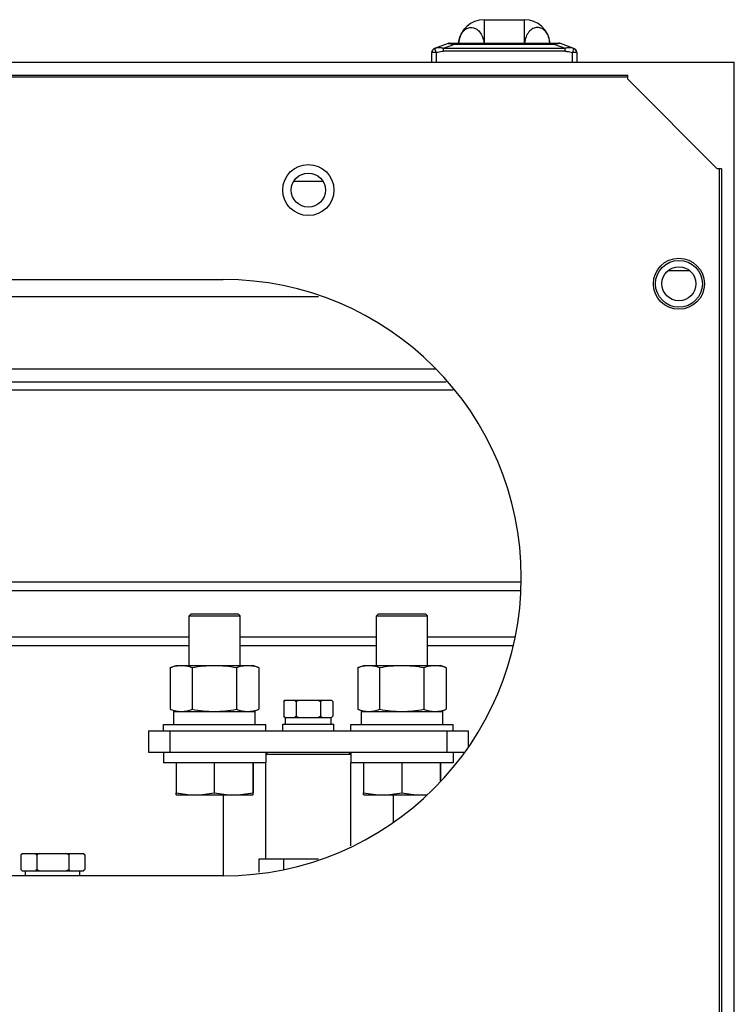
# Model space of a CAD drawing. Header units: millimetres. Extents: x 1117 to 38156, y -1945 to 7303.
# Tile 736 of 831: x 29368 to 29536, y 2608 to 2840. Entities that reach past the tile are written whole.
import ezdxf

# ---------------------------------------------------------------- set-up
doc = ezdxf.new("R2010")
doc.units = ezdxf.units.MM

msp = doc.modelspace()

# ---------------------------------------------------------------- linework, layer by layer
at = {"color": 7, "linetype": 'Continuous'}
for p, q in [((29477.445, 2839.525), (29486.945, 2839.525)), ((29477.445, 2839.525), (29477.445, 2834.025)), ((29486.945, 2834.025), (29486.945, 2839.525)), ((29469.025, 2833.961), (29465.844, 2832.768)), ((29466.195, 2831.813), (29465.908, 2832.755)), ((29467.901, 2832.817), (29470.339, 2833.732)), ((29467.901, 2832.817), (29496.489, 2832.817)), ((29467.901, 2832.11), (29467.901, 2832.817)), ((29496.489, 2832.11), (29467.901, 2832.11)), ((29469.376, 2834.025), (29495.014, 2834.025)), ((29470.339, 2834.025), (29470.339, 2833.732)), ((29494.051, 2833.732), (29470.339, 2833.732)), ((29494.051, 2833.732), (29494.051, 2834.025)), ((29494.051, 2833.732), (29496.489, 2832.817)), ((29498.546, 2832.768), (29495.365, 2833.961)), ((29496.489, 2832.11), (29496.489, 2832.817)), ((29498.482, 2832.755), (29498.195, 2831.813)), ((28736.195, 2829.525), (29536.195, 2829.525)), ((29466.195, 2831.813), (29465.195, 2831.813)), ((29465.195, 2829.525), (29465.195, 2831.813)), ((29466.195, 2831.813), (29466.195, 2829.525)), ((29499.195, 2831.813), (29498.195, 2831.813)), ((29498.195, 2829.525), (29498.195, 2831.813)), ((29499.195, 2831.813), (29499.195, 2829.525)), ((29536.195, 2359.525), (29536.195, 2829.525)), ((28761.195, 2826.525), (29511.195, 2826.525)), ((29511.195, 2826.025), (28761.195, 2826.025)), ((29511.195, 2825.525), (29511.195, 2826.525)), ((29511.195, 2825.525), (29532.195, 2804.525)), ((29533.195, 2804.525), (29532.195, 2804.525)), ((29532.695, 2384.525), (29532.695, 2804.525)), ((29533.195, 2804.525), (29533.195, 2384.525)), ((29439.573, 2801.525), (29432.812, 2801.525)), ((29525.798, 2780.525), (29520.622, 2780.525)), ((28856.195, 2778.525), (29416.195, 2778.525)), ((28833.786, 2774.525), (29438.604, 2774.525)), ((29273.294, 2757.525), (29466.101, 2757.525)), ((29273.586, 2754.525), (29468.563, 2754.525)), ((29470.204, 2752.525), (29273.586, 2752.525)), ((28786.293, 2707.525), (29486.097, 2707.525)), ((28786.49, 2705.525), (29485.9, 2705.525)), ((29408.695, 2700.025), (29408.195, 2699.525)), ((29408.195, 2699.525), (29420.195, 2699.525)), ((29408.195, 2687.925), (29408.195, 2699.525)), ((29408.695, 2700.025), (29419.695, 2700.025)), ((29419.695, 2700.025), (29420.195, 2699.525)), ((29420.195, 2687.925), (29420.195, 2699.525)), ((29452.695, 2700.025), (29452.195, 2699.525)), ((29452.195, 2699.525), (29464.195, 2699.525)), ((29452.195, 2687.925), (29452.195, 2699.525)), ((29452.695, 2700.025), (29463.695, 2700.025)), ((29463.695, 2700.025), (29464.195, 2699.525)), ((29464.195, 2687.925), (29464.195, 2699.525)), ((29408.195, 2694.525), (29344.195, 2694.525)), ((29452.195, 2694.525), (29420.195, 2694.525)), ((29484.746, 2694.525), (29464.195, 2694.525)), ((29408.195, 2692.525), (29344.195, 2692.525)), ((29452.195, 2692.525), (29420.195, 2692.525)), ((29484.139, 2692.525), (29464.195, 2692.525)), ((29403.803, 2687.418), (29405.195, 2687.925)), ((29403.803, 2687.418), (29403.803, 2677.631)), ((29405.195, 2687.925), (29423.195, 2687.925)), ((29408.936, 2687.418), (29408.936, 2677.631)), ((29419.328, 2687.418), (29419.328, 2677.631)), ((29424.516, 2687.444), (29423.195, 2687.925)), ((29424.587, 2687.418), (29424.587, 2677.631)), ((29447.803, 2687.418), (29449.195, 2687.925)), ((29447.803, 2687.418), (29447.803, 2677.631)), ((29449.195, 2687.925), (29467.195, 2687.925)), ((29452.94, 2687.418), (29452.94, 2677.631)), ((29463.332, 2687.418), (29463.332, 2677.631)), ((29468.516, 2687.444), (29467.195, 2687.925)), ((29468.587, 2687.418), (29468.587, 2677.631)), ((29430.421, 2679.425), (29430.721, 2679.725)), ((29430.421, 2679.425), (29430.421, 2676.025)), ((29430.721, 2679.725), (29441.668, 2679.725)), ((29433.308, 2679.425), (29433.308, 2676.025)), ((29439.082, 2679.425), (29439.082, 2676.025)), ((29441.968, 2679.425), (29441.668, 2679.725)), ((29441.968, 2679.425), (29441.968, 2676.025)), ((29403.803, 2677.631), (29405.195, 2677.125)), ((29404.645, 2677.125), (29423.745, 2677.125)), ((29404.645, 2674.025), (29404.645, 2677.125)), ((29423.195, 2677.125), (29424.516, 2677.605)), ((29423.745, 2674.025), (29423.745, 2677.125)), ((29447.803, 2677.631), (29449.195, 2677.125)), ((29448.645, 2677.125), (29467.745, 2677.125)), ((29448.645, 2674.025), (29448.645, 2677.125)), ((29467.195, 2677.125), (29468.516, 2677.605)), ((29467.745, 2674.025), (29467.745, 2677.125)), ((29430.721, 2675.725), (29430.421, 2676.025)), ((29430.721, 2675.725), (29441.668, 2675.725)), ((29430.84, 2674.125), (29430.84, 2675.725)), ((29441.55, 2674.125), (29441.55, 2675.725)), ((29441.668, 2675.725), (29441.968, 2676.025)), ((29398.695, 2672.525), (29473.695, 2672.525)), ((29398.695, 2672.525), (29398.695, 2667.525)), ((29402.195, 2674.025), (29426.195, 2674.025)), ((29402.195, 2672.525), (29402.195, 2674.025)), ((29403.695, 2672.525), (29403.695, 2667.525)), ((29426.195, 2672.525), (29426.195, 2674.025)), ((29430.195, 2674.125), (29442.195, 2674.125)), ((29430.195, 2672.525), (29430.195, 2674.125)), ((29442.195, 2672.525), (29442.195, 2674.125)), ((29446.195, 2674.025), (29470.195, 2674.025)), ((29446.195, 2672.525), (29446.195, 2674.025)), ((29468.695, 2672.525), (29468.695, 2667.525)), ((29470.195, 2672.525), (29470.195, 2674.025)), ((29473.695, 2672.525), (29473.695, 2668.778)), ((29398.695, 2667.525), (29472.666, 2667.525)), ((29402.195, 2667.525), (29402.195, 2665.025)), ((29426.195, 2667.025), (29426.695, 2667.525)), ((29426.195, 2667.525), (29426.195, 2665.025)), ((29446.195, 2667.025), (29426.195, 2667.025)), ((29446.195, 2667.025), (29445.695, 2667.525)), ((29446.195, 2667.525), (29446.195, 2665.025)), ((29470.195, 2667.525), (29470.195, 2665.025)), ((29426.195, 2665.025), (29402.195, 2665.025)), ((29405.159, 2665.025), (29405.159, 2658.031)), ((29414.123, 2665.025), (29414.123, 2658.031)), ((29423.159, 2665.025), (29423.159, 2658.031)), ((29423.231, 2665.025), (29423.231, 2658.031)), ((29426.195, 2642.525), (29426.195, 2665.025)), ((29470.195, 2665.025), (29446.195, 2665.025)), ((29446.195, 2645.57), (29446.195, 2665.025)), ((29449.161, 2665.025), (29449.161, 2658.031)), ((29458.127, 2665.025), (29458.127, 2658.031)), ((29467.161, 2665.025), (29467.161, 2660.816)), ((29467.229, 2665.025), (29467.229, 2660.899)), ((29405.195, 2657.525), (29423.195, 2657.525)), ((29416.195, 2657.525), (29416.195, 2638.525)), ((29449.195, 2657.525), (29463.862, 2657.525)), ((29456.195, 2651.233), (29456.195, 2657.525)), ((29368.689, 2643.425), (29368.989, 2643.725)), ((29368.689, 2643.425), (29368.689, 2640.025)), ((29368.989, 2643.725), (29383.401, 2643.725)), ((29368.999, 2643.714), (29369.011, 2643.725)), ((29368.999, 2643.714), (29369.011, 2643.725)), ((29372.442, 2643.425), (29372.442, 2640.025)), ((29379.948, 2643.425), (29379.948, 2640.025)), ((29383.701, 2643.425), (29383.401, 2643.725)), ((29383.701, 2643.425), (29383.701, 2640.025)), ((29424.648, 2642.525), (29438.604, 2642.525)), ((29424.648, 2639.357), (29424.648, 2642.525)), ((29430.421, 2640.043), (29430.421, 2642.525)), ((29368.989, 2639.725), (29368.689, 2640.025)), ((29383.401, 2639.725), (29383.701, 2640.025)), ((29416.195, 2638.525), (28856.195, 2638.525)), ((29368.989, 2639.725), (29383.401, 2639.725)), ((29369.84, 2638.525), (29369.84, 2639.725)), ((29382.55, 2638.525), (29382.55, 2639.725)), ((29383.379, 2639.725), (29383.391, 2639.735)), ((29383.379, 2639.725), (29383.391, 2639.735))]:
    msp.add_line(p, q, dxfattribs=at)
for centre, radius in [((29436.195, 2799.525), 6), ((29436.195, 2799.525), 4), ((29523.195, 2777.525), 6), ((29523.195, 2777.525), 5.5), ((29523.195, 2777.525), 4)]:
    msp.add_circle(centre, radius, dxfattribs=at)
for centre, radius, start, end in [((29477.445, 2833.525), 6, 90, 175.19453), ((29486.945, 2833.525), 6, 4.80547, 90), ((29466.195, 2831.832), 1, 110.55605, 180), ((29466.163, 2831.813), 0.968, 172.99372, 179.98597), ((29466.167, 2831.812), 0.972, 165.37331, 173.00392), ((29466.179, 2831.816), 0.978, 109.3971, 121.63733), ((29466.219, 2831.696), 1.104, 106.40848, 109.29208), ((29469.376, 2833.025), 1, 90, 110.55605), ((29495.014, 2833.025), 1, 69.44395, 90), ((29498.197, 2831.786), 1.009, 70.53181, 73.55964), ((29498.196, 2831.784), 1.012, 60.15576, 70.53603), ((29498.195, 2831.832), 1, 360, 69.44395), ((29498.22, 2831.812), 0.975, 0.06597, 17.31941), ((29416.195, 2708.525), 70, 270, 90), ((29432.996, 2676.966), 3.556, 129.13644, 129.50125), ((29439.394, 2678.483), 3.556, 309.13644, 309.50124), ((29462.641, 2676.398), 18.873, 270.00824, 272.98516), ((29462.62, 2676.836), 19.312, 272.97879, 273.85668), ((29378.099, 2632.138), 12.625, 113.39757, 116.61866), ((29374.291, 2632.138), 12.625, 63.38134, 66.60243), ((29378.099, 2651.311), 12.625, 243.38134, 246.60243), ((29374.291, 2651.311), 12.625, 293.39757, 296.61866)]:
    msp.add_arc(centre, radius, start, end, dxfattribs=at)
for points, knots in [([(29471.466, 2834.028), (29471.508, 2834.519), (29471.706, 2835.458), (29472.346, 2836.666), (29473.274, 2837.504), (29474.41, 2837.815), (29475.548, 2837.502), (29476.488, 2836.667), (29477.15, 2835.461), (29477.364, 2834.521), (29477.413, 2834.028)], [0, 0, 0, 0, 0.1438184, 0.2758808, 0.3927099, 0.4985143, 0.604755, 0.722592, 0.8556311, 1, 1, 1, 1]), ([(29492.924, 2834.028), (29492.882, 2834.519), (29492.684, 2835.458), (29492.044, 2836.666), (29491.116, 2837.504), (29489.98, 2837.815), (29488.842, 2837.502), (29487.902, 2836.667), (29487.24, 2835.461), (29487.026, 2834.521), (29486.977, 2834.028)], [0, 0, 0, 0, 0.1438221, 0.2758897, 0.3927207, 0.4985235, 0.6047625, 0.7225969, 0.8556318, 1, 1, 1, 1]), ([(29467.901, 2832.817), (29467.737, 2832.857), (29467.073, 2832.955), (29466.393, 2832.877), (29465.908, 2832.755)], [0, 0, 0, 0, 0.2518439, 1, 1, 1, 1]), ([(29466.195, 2831.813), (29466.335, 2831.856), (29466.892, 2832.01), (29467.469, 2832.11), (29467.901, 2832.11)], [0, 0, 0, 0, 0.253507, 1, 1, 1, 1]), ([(29469.025, 2833.961), (29469.046, 2833.968), (29469.107, 2833.969), (29469.282, 2833.955), (29469.436, 2833.927), (29469.55, 2833.905)], [0, 0, 0, 0, 0.1228675, 0.3390887, 1, 1, 1, 1]), ([(29469.55, 2833.905), (29469.612, 2833.893), (29469.875, 2833.84), (29470.138, 2833.78), (29470.339, 2833.732)], [0, 0, 0, 0, 0.231414, 1, 1, 1, 1]), ([(29494.849, 2833.907), (29494.787, 2833.895), (29494.52, 2833.842), (29494.255, 2833.781), (29494.051, 2833.732)], [0, 0, 0, 0, 0.2308759, 1, 1, 1, 1]), ([(29495.365, 2833.961), (29495.345, 2833.968), (29495.284, 2833.969), (29495.113, 2833.955), (29494.962, 2833.928), (29494.849, 2833.907)], [0, 0, 0, 0, 0.1231927, 0.3389856, 1, 1, 1, 1]), ([(29498.482, 2832.755), (29497.997, 2832.877), (29497.317, 2832.955), (29496.653, 2832.857), (29496.489, 2832.817)], [0, 0, 0, 0, 0.7481578, 1, 1, 1, 1]), ([(29496.489, 2832.11), (29496.631, 2832.11), (29497.21, 2832.074), (29497.778, 2831.94), (29498.195, 2831.813)], [0, 0, 0, 0, 0.2455222, 1, 1, 1, 1]), ([(29403.874, 2687.444), (29404.279, 2687.59), (29405.098, 2687.832), (29405.95, 2687.925), (29406.37, 2687.925)], [0, 0, 0, 0, 0.5063315, 1, 1, 1, 1]), ([(29406.37, 2687.925), (29406.802, 2687.925), (29407.679, 2687.827), (29408.52, 2687.571), (29408.936, 2687.418)], [0, 0, 0, 0, 0.4933867, 1, 1, 1, 1]), ([(29408.936, 2687.418), (29409.793, 2687.574), (29411.518, 2687.83), (29413.261, 2687.925), (29414.132, 2687.925)], [0, 0, 0, 0, 0.5000364, 1, 1, 1, 1]), ([(29414.132, 2687.925), (29415.003, 2687.925), (29416.746, 2687.83), (29418.471, 2687.574), (29419.328, 2687.418)], [0, 0, 0, 0, 0.4999638, 1, 1, 1, 1]), ([(29419.328, 2687.418), (29419.755, 2687.571), (29420.617, 2687.827), (29421.515, 2687.925), (29421.958, 2687.925)], [0, 0, 0, 0, 0.5062166, 1, 1, 1, 1]), ([(29421.958, 2687.925), (29422.4, 2687.925), (29423.298, 2687.827), (29424.16, 2687.571), (29424.587, 2687.418)], [0, 0, 0, 0, 0.4937834, 1, 1, 1, 1]), ([(29447.874, 2687.444), (29448.279, 2687.59), (29449.098, 2687.832), (29449.951, 2687.925), (29450.371, 2687.925)], [0, 0, 0, 0, 0.5063207, 1, 1, 1, 1]), ([(29450.371, 2687.925), (29450.804, 2687.925), (29451.682, 2687.827), (29452.523, 2687.571), (29452.94, 2687.418)], [0, 0, 0, 0, 0.493398, 1, 1, 1, 1]), ([(29452.94, 2687.418), (29453.797, 2687.574), (29455.522, 2687.83), (29457.265, 2687.925), (29458.136, 2687.925)], [0, 0, 0, 0, 0.5000364, 1, 1, 1, 1]), ([(29458.136, 2687.925), (29459.007, 2687.925), (29460.75, 2687.83), (29462.475, 2687.574), (29463.332, 2687.418)], [0, 0, 0, 0, 0.4999638, 1, 1, 1, 1]), ([(29463.332, 2687.418), (29463.758, 2687.571), (29464.62, 2687.827), (29465.517, 2687.925), (29465.959, 2687.925)], [0, 0, 0, 0, 0.506227, 1, 1, 1, 1]), ([(29465.959, 2687.925), (29466.402, 2687.925), (29467.299, 2687.827), (29468.161, 2687.571), (29468.587, 2687.418)], [0, 0, 0, 0, 0.493773, 1, 1, 1, 1]), ([(29430.421, 2679.425), (29430.447, 2679.45), (29430.548, 2679.549), (29430.653, 2679.643), (29430.734, 2679.71)], [0, 0, 0, 0, 0.255041, 1, 1, 1, 1]), ([(29432.978, 2679.725), (29433.007, 2679.702), (29433.12, 2679.606), (29433.229, 2679.504), (29433.308, 2679.425)], [0, 0, 0, 0, 0.2445583, 1, 1, 1, 1]), ([(29439.082, 2679.425), (29439.109, 2679.451), (29439.215, 2679.555), (29439.326, 2679.655), (29439.412, 2679.725)], [0, 0, 0, 0, 0.2553529, 1, 1, 1, 1]), ([(29441.639, 2679.725), (29441.667, 2679.702), (29441.781, 2679.606), (29441.889, 2679.504), (29441.968, 2679.425)], [0, 0, 0, 0, 0.2445583, 1, 1, 1, 1]), ([(29403.874, 2677.605), (29404.279, 2677.459), (29405.098, 2677.217), (29405.95, 2677.125), (29406.37, 2677.125)], [0, 0, 0, 0, 0.5063315, 1, 1, 1, 1]), ([(29406.37, 2677.125), (29406.802, 2677.125), (29407.679, 2677.222), (29408.52, 2677.478), (29408.936, 2677.631)], [0, 0, 0, 0, 0.4933867, 1, 1, 1, 1]), ([(29408.936, 2677.631), (29409.793, 2677.475), (29411.518, 2677.219), (29413.261, 2677.125), (29414.132, 2677.125)], [0, 0, 0, 0, 0.5000364, 1, 1, 1, 1]), ([(29414.132, 2677.125), (29415.003, 2677.125), (29416.746, 2677.219), (29418.471, 2677.475), (29419.328, 2677.631)], [0, 0, 0, 0, 0.4999638, 1, 1, 1, 1]), ([(29419.328, 2677.631), (29419.755, 2677.478), (29420.617, 2677.222), (29421.515, 2677.125), (29421.958, 2677.125)], [0, 0, 0, 0, 0.5062166, 1, 1, 1, 1]), ([(29421.958, 2677.125), (29422.4, 2677.125), (29423.298, 2677.222), (29424.16, 2677.478), (29424.587, 2677.631)], [0, 0, 0, 0, 0.4937834, 1, 1, 1, 1]), ([(29447.874, 2677.605), (29448.279, 2677.459), (29449.098, 2677.217), (29449.951, 2677.125), (29450.371, 2677.125)], [0, 0, 0, 0, 0.5063207, 1, 1, 1, 1]), ([(29450.371, 2677.125), (29450.804, 2677.125), (29451.682, 2677.222), (29452.523, 2677.478), (29452.94, 2677.631)], [0, 0, 0, 0, 0.493398, 1, 1, 1, 1]), ([(29452.94, 2677.631), (29453.797, 2677.475), (29455.522, 2677.219), (29457.265, 2677.125), (29458.136, 2677.125)], [0, 0, 0, 0, 0.5000364, 1, 1, 1, 1]), ([(29458.136, 2677.125), (29459.007, 2677.125), (29460.75, 2677.219), (29462.475, 2677.475), (29463.332, 2677.631)], [0, 0, 0, 0, 0.4999638, 1, 1, 1, 1]), ([(29463.332, 2677.631), (29463.758, 2677.478), (29464.62, 2677.222), (29465.517, 2677.125), (29465.959, 2677.125)], [0, 0, 0, 0, 0.506227, 1, 1, 1, 1]), ([(29465.959, 2677.125), (29466.402, 2677.125), (29467.299, 2677.222), (29468.161, 2677.478), (29468.587, 2677.631)], [0, 0, 0, 0, 0.493773, 1, 1, 1, 1]), ([(29430.421, 2676.025), (29430.448, 2675.998), (29430.555, 2675.894), (29430.666, 2675.794), (29430.751, 2675.725)], [0, 0, 0, 0, 0.2553529, 1, 1, 1, 1]), ([(29432.978, 2675.725), (29433.007, 2675.747), (29433.12, 2675.843), (29433.229, 2675.945), (29433.308, 2676.025)], [0, 0, 0, 0, 0.2445583, 1, 1, 1, 1]), ([(29439.082, 2676.025), (29439.109, 2675.998), (29439.215, 2675.894), (29439.326, 2675.794), (29439.412, 2675.725)], [0, 0, 0, 0, 0.2553529, 1, 1, 1, 1]), ([(29441.656, 2675.739), (29441.683, 2675.761), (29441.79, 2675.852), (29441.893, 2675.949), (29441.968, 2676.025)], [0, 0, 0, 0, 0.2448779, 1, 1, 1, 1]), ([(29405.195, 2657.525), (29405.192, 2657.525), (29405.19, 2657.541), (29405.185, 2657.562), (29405.181, 2657.607), (29405.176, 2657.664), (29405.172, 2657.737), (29405.166, 2657.861), (29405.162, 2657.961), (29405.159, 2658.031)], [0, 0, 0, 0, 0.0191726, 0.0704256, 0.1540705, 0.268788, 0.4128777, 0.5842497, 1, 1, 1, 1]), ([(29405.159, 2658.031), (29405.897, 2657.876), (29407.383, 2657.619), (29408.889, 2657.525), (29409.641, 2657.525)], [0, 0, 0, 0, 0.5007864, 1, 1, 1, 1]), ([(29409.641, 2657.525), (29410.392, 2657.525), (29411.899, 2657.619), (29413.385, 2657.876), (29414.123, 2658.031)], [0, 0, 0, 0, 0.4992137, 1, 1, 1, 1]), ([(29414.123, 2658.031), (29414.866, 2657.876), (29416.364, 2657.619), (29417.883, 2657.525), (29418.641, 2657.525)], [0, 0, 0, 0, 0.5007396, 1, 1, 1, 1]), ([(29418.641, 2657.525), (29419.398, 2657.525), (29420.917, 2657.619), (29422.415, 2657.876), (29423.159, 2658.031)], [0, 0, 0, 0, 0.4992604, 1, 1, 1, 1]), ([(29423.159, 2658.031), (29423.161, 2657.961), (29423.165, 2657.861), (29423.172, 2657.737), (29423.176, 2657.664), (29423.181, 2657.607), (29423.184, 2657.562), (29423.189, 2657.541), (29423.192, 2657.525), (29423.195, 2657.525)], [0, 0, 0, 0, 0.4157503, 0.5871223, 0.731212, 0.8459295, 0.9295744, 0.9808275, 1, 1, 1, 1]), ([(29423.195, 2657.525), (29423.198, 2657.525), (29423.2, 2657.541), (29423.205, 2657.562), (29423.209, 2657.607), (29423.214, 2657.664), (29423.218, 2657.737), (29423.224, 2657.861), (29423.228, 2657.961), (29423.231, 2658.031)], [0, 0, 0, 0, 0.0191725, 0.0704256, 0.1540705, 0.268788, 0.4128777, 0.5842497, 1, 1, 1, 1]), ([(29449.195, 2657.525), (29449.192, 2657.525), (29449.19, 2657.542), (29449.185, 2657.562), (29449.182, 2657.607), (29449.177, 2657.664), (29449.173, 2657.737), (29449.167, 2657.861), (29449.164, 2657.961), (29449.161, 2658.031)], [0, 0, 0, 0, 0.0189591, 0.0701542, 0.1537892, 0.2685258, 0.4126564, 0.5840874, 1, 1, 1, 1]), ([(29449.161, 2658.031), (29449.899, 2657.876), (29451.385, 2657.619), (29452.892, 2657.525), (29453.644, 2657.525)], [0, 0, 0, 0, 0.5007851, 1, 1, 1, 1]), ([(29453.644, 2657.525), (29454.396, 2657.525), (29455.903, 2657.619), (29457.389, 2657.876), (29458.127, 2658.031)], [0, 0, 0, 0, 0.499215, 1, 1, 1, 1]), ([(29458.127, 2658.031), (29458.87, 2657.876), (29460.368, 2657.619), (29461.886, 2657.525), (29462.644, 2657.525)], [0, 0, 0, 0, 0.5007408, 1, 1, 1, 1]), ([(29368.689, 2643.425), (29368.715, 2643.45), (29368.815, 2643.549), (29368.919, 2643.645), (29368.999, 2643.714)], [0, 0, 0, 0, 0.2537536, 1, 1, 1, 1]), ([(29372.121, 2643.725), (29372.148, 2643.701), (29372.258, 2643.604), (29372.364, 2643.503), (29372.442, 2643.425)], [0, 0, 0, 0, 0.2460314, 1, 1, 1, 1]), ([(29379.948, 2643.425), (29379.974, 2643.451), (29380.079, 2643.554), (29380.187, 2643.653), (29380.269, 2643.725)], [0, 0, 0, 0, 0.2539121, 1, 1, 1, 1]), ([(29383.379, 2643.725), (29383.406, 2643.701), (29383.516, 2643.604), (29383.622, 2643.503), (29383.701, 2643.425)], [0, 0, 0, 0, 0.2460314, 1, 1, 1, 1]), ([(29368.689, 2640.025), (29368.716, 2639.998), (29368.82, 2639.895), (29368.928, 2639.796), (29369.011, 2639.725)], [0, 0, 0, 0, 0.2539121, 1, 1, 1, 1]), ([(29372.121, 2639.725), (29372.148, 2639.748), (29372.258, 2639.845), (29372.364, 2639.946), (29372.442, 2640.025)], [0, 0, 0, 0, 0.2460314, 1, 1, 1, 1]), ([(29379.948, 2640.025), (29379.974, 2639.998), (29380.079, 2639.895), (29380.187, 2639.796), (29380.269, 2639.725)], [0, 0, 0, 0, 0.2539121, 1, 1, 1, 1]), ([(29383.391, 2639.735), (29383.417, 2639.758), (29383.523, 2639.852), (29383.625, 2639.949), (29383.701, 2640.025)], [0, 0, 0, 0, 0.2461939, 1, 1, 1, 1])]:
    msp.add_open_spline(points, degree=3, knots=knots, dxfattribs=at)
for points in [[(29465.226, 2832.058), (29465.288, 2832.295), (29465.458, 2832.519), (29465.667, 2832.648)], [(29465.908, 2832.755), (29465.89, 2832.767), (29465.864, 2832.775), (29465.844, 2832.768)], [(29498.546, 2832.768), (29498.526, 2832.775), (29498.5, 2832.767), (29498.482, 2832.755)], [(29498.699, 2832.662), (29498.907, 2832.542), (29499.079, 2832.331), (29499.151, 2832.102)], [(29433.308, 2679.425), (29433.524, 2679.533), (29433.744, 2679.633), (29433.968, 2679.725)], [(29438.422, 2679.725), (29438.646, 2679.633), (29438.866, 2679.533), (29439.082, 2679.425)], [(29433.308, 2676.025), (29433.524, 2675.916), (29433.744, 2675.816), (29433.968, 2675.725)], [(29438.422, 2675.725), (29438.646, 2675.816), (29438.866, 2675.916), (29439.082, 2676.025)]]:
    msp.add_open_spline(points, degree=3, dxfattribs=at)

doc.saveas('drawing.dxf')
